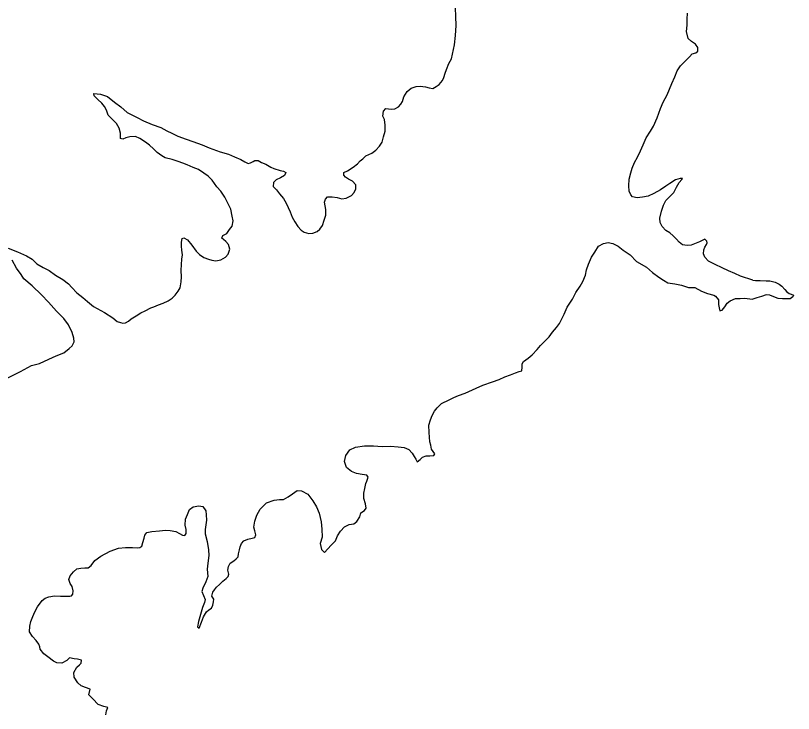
# Model space of a CAD drawing. Extents: x -939622 to -934245, y 1383184 to 1385301.
# Drawn here: x -935590.63 to -935579.58, y 1384259.91 to 1384269.83 of the extents above; entities that cross this region are included whole.
import ezdxf

# ---------------------------------------------------------------- set-up
doc = ezdxf.new("R2010")
doc.units = 0
doc.layers.add('9', color=7, linetype='Continuous')

msp = doc.modelspace()

# ---------------------------------------------------------------- linework, layer by layer
at = {"layer": '9'}
for points in [[(-935584.438, 1384269.213), (-935584.396, 1384269.414), (-935584.382, 1384269.546), (-935584.373, 1384269.687), (-935584.377, 1384269.816), (-935584.383, 1384269.939)], [(-935580.159, 1384266.068), (-935580.332, 1384266.125), (-935580.416, 1384266.161), (-935580.503, 1384266.203), (-935580.593, 1384266.244), (-935580.692, 1384266.292), (-935580.791, 1384266.34), (-935580.839, 1384266.397), (-935580.86, 1384266.444), (-935580.857, 1384266.498), (-935580.84, 1384266.538), (-935580.816, 1384266.577), (-935580.807, 1384266.598), (-935580.813, 1384266.625), (-935580.843, 1384266.649), (-935580.915, 1384266.612), (-935581.034, 1384266.567), (-935581.094, 1384266.561), (-935581.157, 1384266.572), (-935581.205, 1384266.611), (-935581.241, 1384266.65), (-935581.29, 1384266.698), (-935581.338, 1384266.74), (-935581.395, 1384266.775), (-935581.446, 1384266.829), (-935581.473, 1384266.889), (-935581.479, 1384266.949), (-935581.455, 1384267.048), (-935581.426, 1384267.133), (-935581.393, 1384267.199), (-935581.336, 1384267.259), (-935581.282, 1384267.313), (-935581.244, 1384267.391), (-935581.205, 1384267.455), (-935581.166, 1384267.5), (-935581.16, 1384267.515), (-935581.193, 1384267.515), (-935581.256, 1384267.493), (-935581.34, 1384267.442), (-935581.397, 1384267.403), (-935581.471, 1384267.354), (-935581.567, 1384267.3), (-935581.648, 1384267.261), (-935581.726, 1384267.248), (-935581.804, 1384267.239), (-935581.867, 1384267.254), (-935581.891, 1384267.281), (-935581.915, 1384267.335), (-935581.921, 1384267.41), (-935581.915, 1384267.503), (-935581.892, 1384267.593), (-935581.871, 1384267.662), (-935581.838, 1384267.743), (-935581.796, 1384267.818), (-935581.755, 1384267.909), (-935581.716, 1384267.993), (-935581.674, 1384268.092), (-935581.612, 1384268.185), (-935581.57, 1384268.257), (-935581.516, 1384268.378), (-935581.469, 1384268.507), (-935581.433, 1384268.597), (-935581.376, 1384268.702), (-935581.308, 1384268.862), (-935581.269, 1384268.958), (-935581.234, 1384269.045), (-935581.186, 1384269.114), (-935581.108, 1384269.193), (-935581.06, 1384269.244), (-935581.019, 1384269.283), (-935580.971, 1384269.301), (-935580.941, 1384269.322), (-935580.938, 1384269.373), (-935580.974, 1384269.421), (-935581.028, 1384269.46), (-935581.076, 1384269.505), (-935581.1, 1384269.601), (-935581.092, 1384269.691), (-935581.092, 1384269.778), (-935581.086, 1384269.862)], [(-935586.468, 1384266.732), (-935586.411, 1384266.735), (-935586.348, 1384266.762), (-935586.309, 1384266.792), (-935586.271, 1384266.847), (-935586.247, 1384266.919), (-935586.226, 1384266.994), (-935586.226, 1384267.075), (-935586.235, 1384267.126), (-935586.245, 1384267.177), (-935586.23, 1384267.222), (-935586.2, 1384267.252), (-935586.134, 1384267.255), (-935586.065, 1384267.243), (-935585.999, 1384267.226), (-935585.936, 1384267.235), (-935585.861, 1384267.271), (-935585.82, 1384267.313), (-935585.796, 1384267.365), (-935585.799, 1384267.422), (-935585.847, 1384267.475), (-935585.904, 1384267.502), (-935585.946, 1384267.532), (-935585.97, 1384267.559), (-935585.967, 1384267.598), (-935585.916, 1384267.622), (-935585.836, 1384267.674), (-935585.773, 1384267.722), (-935585.737, 1384267.764), (-935585.701, 1384267.794), (-935585.656, 1384267.836), (-935585.572, 1384267.873), (-935585.513, 1384267.918), (-935585.462, 1384267.972), (-935585.423, 1384268.032), (-935585.405, 1384268.104), (-935585.382, 1384268.186), (-935585.382, 1384268.273), (-935585.391, 1384268.351), (-935585.415, 1384268.401), (-935585.406, 1384268.471), (-935585.374, 1384268.51), (-935585.296, 1384268.498), (-935585.242, 1384268.504), (-935585.194, 1384268.534), (-935585.161, 1384268.568), (-935585.134, 1384268.607), (-935585.116, 1384268.673), (-935585.069, 1384268.751), (-935585.012, 1384268.796), (-935584.943, 1384268.823), (-935584.886, 1384268.827), (-935584.808, 1384268.815), (-935584.757, 1384268.803), (-935584.706, 1384268.791), (-935584.655, 1384268.819), (-935584.616, 1384268.849), (-935584.569, 1384268.906), (-935584.548, 1384268.948), (-935584.527, 1384269.011), (-935584.509, 1384269.065), (-935584.476, 1384269.149), (-935584.438, 1384269.213)], [(-935587.651, 1384266.394), (-935587.612, 1384266.436), (-935587.588, 1384266.508), (-935587.609, 1384266.574), (-935587.645, 1384266.616), (-935587.679, 1384266.646), (-935587.7, 1384266.667), (-935587.685, 1384266.703), (-935587.631, 1384266.733), (-935587.592, 1384266.79), (-935587.553, 1384266.838), (-935587.541, 1384266.911), (-935587.557, 1384266.977), (-935587.572, 1384267.079), (-935587.614, 1384267.165), (-935587.659, 1384267.249), (-935587.714, 1384267.333), (-935587.771, 1384267.396), (-935587.837, 1384267.492), (-935587.897, 1384267.545), (-935587.957, 1384267.59), (-935588.032, 1384267.641), (-935588.107, 1384267.668), (-935588.194, 1384267.706), (-935588.254, 1384267.733), (-935588.323, 1384267.754), (-935588.407, 1384267.784), (-935588.506, 1384267.807), (-935588.554, 1384267.837), (-935588.62, 1384267.882), (-935588.671, 1384267.936), (-935588.731, 1384267.986), (-935588.788, 1384268.031), (-935588.864, 1384268.082), (-935588.93, 1384268.109), (-935589.007, 1384268.108), (-935589.064, 1384268.093), (-935589.109, 1384268.072), (-935589.139, 1384268.084), (-935589.139, 1384268.159), (-935589.161, 1384268.231), (-935589.197, 1384268.297), (-935589.266, 1384268.362), (-935589.314, 1384268.413), (-935589.341, 1384268.485), (-935589.368, 1384268.539), (-935589.404, 1384268.584), (-935589.465, 1384268.638), (-935589.489, 1384268.665), (-935589.516, 1384268.689), (-935589.519, 1384268.722), (-935589.426, 1384268.71), (-935589.327, 1384268.677), (-935589.225, 1384268.6), (-935589.138, 1384268.534), (-935589.044, 1384268.45), (-935588.903, 1384268.379), (-935588.816, 1384268.334), (-935588.693, 1384268.281), (-935588.567, 1384268.236), (-935588.483, 1384268.191), (-935588.411, 1384268.156), (-935588.327, 1384268.114), (-935588.21, 1384268.072), (-935588.114, 1384268.04), (-935587.979, 1384267.992), (-935587.883, 1384267.951), (-935587.727, 1384267.894), (-935587.607, 1384267.859), (-935587.523, 1384267.823), (-935587.433, 1384267.784), (-935587.376, 1384267.749), (-935587.328, 1384267.728), (-935587.292, 1384267.734), (-935587.256, 1384267.755), (-935587.232, 1384267.77), (-935587.184, 1384267.77), (-935587.139, 1384267.743), (-935587.076, 1384267.717), (-935587.007, 1384267.675), (-935586.965, 1384267.657), (-935586.872, 1384267.627), (-935586.824, 1384267.616), (-935586.794, 1384267.601), (-935586.812, 1384267.556), (-935586.866, 1384267.522), (-935586.932, 1384267.495), (-935586.968, 1384267.456), (-935586.971, 1384267.402), (-935586.925, 1384267.354), (-935586.88, 1384267.294), (-935586.826, 1384267.228), (-935586.787, 1384267.163), (-935586.76, 1384267.103), (-935586.733, 1384267.04), (-935586.703, 1384266.965), (-935586.666, 1384266.896), (-935586.624, 1384266.83), (-935586.573, 1384266.779), (-935586.531, 1384266.752), (-935586.468, 1384266.732)], [(-935590.738, 1384266.523), (-935590.606, 1384266.469), (-935590.477, 1384266.416), (-935590.396, 1384266.365), (-935590.33, 1384266.299), (-935590.24, 1384266.249), (-935590.156, 1384266.204), (-935590.065, 1384266.141), (-935589.96, 1384266.076), (-935589.879, 1384266.016), (-935589.831, 1384265.962), (-935589.759, 1384265.89), (-935589.678, 1384265.822), (-935589.609, 1384265.765), (-935589.522, 1384265.693), (-935589.366, 1384265.607), (-935589.251, 1384265.532), (-935589.188, 1384265.482), (-935589.14, 1384265.467), (-935589.107, 1384265.458), (-935589.068, 1384265.461), (-935589.027, 1384265.488), (-935588.988, 1384265.518), (-935588.916, 1384265.564), (-935588.85, 1384265.606), (-935588.79, 1384265.633), (-935588.71, 1384265.676), (-935588.668, 1384265.691), (-935588.599, 1384265.718), (-935588.533, 1384265.742), (-935588.464, 1384265.776), (-935588.407, 1384265.812), (-935588.362, 1384265.857), (-935588.324, 1384265.914), (-935588.291, 1384265.959), (-935588.279, 1384266.046), (-935588.273, 1384266.118), (-935588.28, 1384266.208), (-935588.274, 1384266.289), (-935588.271, 1384266.367), (-935588.262, 1384266.431), (-935588.271, 1384266.494), (-935588.275, 1384266.551), (-935588.272, 1384266.611), (-935588.266, 1384266.659), (-935588.242, 1384266.671), (-935588.191, 1384266.644), (-935588.128, 1384266.566), (-935588.068, 1384266.479), (-935588.017, 1384266.435), (-935587.959, 1384266.39), (-935587.893, 1384266.369), (-935587.842, 1384266.351), (-935587.785, 1384266.345), (-935587.717, 1384266.358), (-935587.651, 1384266.394)], [(-935584.745, 1384263.773), (-935584.758, 1384263.905), (-935584.761, 1384264.01), (-935584.737, 1384264.082), (-935584.713, 1384264.145), (-935584.68, 1384264.209), (-935584.642, 1384264.254), (-935584.582, 1384264.314), (-935584.471, 1384264.366), (-935584.405, 1384264.402), (-935584.34, 1384264.429), (-935584.244, 1384264.462), (-935584.088, 1384264.532), (-935583.992, 1384264.574), (-935583.855, 1384264.626), (-935583.762, 1384264.659), (-935583.684, 1384264.693), (-935583.603, 1384264.723), (-935583.528, 1384264.753), (-935583.48, 1384264.772), (-935583.442, 1384264.781), (-935583.436, 1384264.832), (-935583.436, 1384264.88), (-935583.415, 1384264.913), (-935583.352, 1384264.961), (-935583.295, 1384265.006), (-935583.224, 1384265.085), (-935583.173, 1384265.139), (-935583.107, 1384265.208), (-935583.053, 1384265.262), (-935583.003, 1384265.329), (-935582.946, 1384265.395), (-935582.904, 1384265.455), (-935582.865, 1384265.527), (-935582.839, 1384265.587), (-935582.794, 1384265.684), (-935582.719, 1384265.798), (-935582.672, 1384265.891), (-935582.612, 1384265.984), (-935582.573, 1384266.048), (-935582.535, 1384266.138), (-935582.52, 1384266.216), (-935582.493, 1384266.297), (-935582.451, 1384266.396), (-935582.404, 1384266.465), (-935582.35, 1384266.553), (-935582.278, 1384266.592), (-935582.215, 1384266.604), (-935582.149, 1384266.592), (-935582.071, 1384266.551), (-935581.999, 1384266.497), (-935581.9, 1384266.431), (-935581.81, 1384266.336), (-935581.669, 1384266.252), (-935581.582, 1384266.178), (-935581.492, 1384266.112), (-935581.429, 1384266.067), (-935581.365, 1384266.031), (-935581.267, 1384266.017), (-935581.171, 1384265.996), (-935581.072, 1384265.963), (-935580.985, 1384265.964), (-935580.886, 1384265.91), (-935580.805, 1384265.88), (-935580.715, 1384265.854), (-935580.688, 1384265.839), (-935580.649, 1384265.788), (-935580.645, 1384265.725), (-935580.639, 1384265.674), (-935580.627, 1384265.635), (-935580.594, 1384265.641), (-935580.558, 1384265.689), (-935580.523, 1384265.74), (-935580.481, 1384265.774), (-935580.403, 1384265.807), (-935580.337, 1384265.807), (-935580.28, 1384265.813), (-935580.159, 1384265.797)], [(-935590.771, 1384264.665), (-935590.562, 1384264.771), (-935590.406, 1384264.856), (-935590.289, 1384264.886), (-935590.161, 1384264.944), (-935590.056, 1384264.992), (-935589.948, 1384265.037), (-935589.871, 1384265.098), (-935589.829, 1384265.134), (-935589.799, 1384265.194), (-935589.802, 1384265.242), (-935589.829, 1384265.326), (-935589.881, 1384265.434), (-935589.947, 1384265.524), (-935590.052, 1384265.628), (-935590.163, 1384265.754), (-935590.265, 1384265.862), (-935590.395, 1384265.99), (-935590.512, 1384266.089), (-935590.551, 1384266.149), (-935590.62, 1384266.238), (-935590.68, 1384266.352)], [(-935580.159, 1384266.068), (-935580.12, 1384266.062), (-935580.054, 1384266.063), (-935579.97, 1384266.06), (-935579.916, 1384266.058), (-935579.844, 1384266.041), (-935579.787, 1384266.011), (-935579.745, 1384265.981), (-935579.703, 1384265.934), (-935579.675, 1384265.901), (-935579.645, 1384265.877), (-935579.615, 1384265.869), (-935579.582, 1384265.857), (-935579.591, 1384265.83), (-935579.63, 1384265.805), (-935579.675, 1384265.802), (-935579.737, 1384265.804), (-935579.8, 1384265.81), (-935579.86, 1384265.833), (-935579.917, 1384265.857), (-935579.968, 1384265.859), (-935580.037, 1384265.838), (-935580.1, 1384265.816), (-935580.159, 1384265.797)], [(-935586.409, 1384262.932), (-935586.358, 1384262.849), (-935586.321, 1384262.759), (-935586.291, 1384262.633), (-935586.282, 1384262.528), (-935586.278, 1384262.414), (-935586.305, 1384262.327), (-935586.287, 1384262.24), (-935586.242, 1384262.198), (-935586.197, 1384262.249), (-935586.149, 1384262.303), (-935586.086, 1384262.366), (-935586.06, 1384262.436), (-935586.015, 1384262.502), (-935585.958, 1384262.565), (-935585.892, 1384262.595), (-935585.826, 1384262.605), (-935585.782, 1384262.641), (-935585.74, 1384262.707), (-935585.725, 1384262.764), (-935585.677, 1384262.794), (-935585.65, 1384262.83), (-935585.663, 1384262.89), (-935585.684, 1384262.965), (-935585.684, 1384263.043), (-935585.672, 1384263.109), (-935585.657, 1384263.178), (-935585.642, 1384263.211), (-935585.625, 1384263.269), (-935585.64, 1384263.296), (-935585.709, 1384263.307), (-935585.79, 1384263.322), (-935585.862, 1384263.349), (-935585.931, 1384263.408), (-935585.961, 1384263.492), (-935585.94, 1384263.579), (-935585.884, 1384263.655), (-935585.803, 1384263.697), (-935585.674, 1384263.713), (-935585.548, 1384263.713), (-935585.422, 1384263.705), (-935585.305, 1384263.708), (-935585.197, 1384263.699), (-935585.113, 1384263.691), (-935585.044, 1384263.664), (-935584.999, 1384263.61), (-935584.969, 1384263.562), (-935584.948, 1384263.523), (-935584.927, 1384263.487), (-935584.885, 1384263.518), (-935584.849, 1384263.551), (-935584.801, 1384263.572), (-935584.748, 1384263.572), (-935584.688, 1384263.575), (-935584.676, 1384263.602), (-935584.721, 1384263.665), (-935584.733, 1384263.725), (-935584.745, 1384263.773)], [(-935589.505, 1384262.083), (-935589.421, 1384262.146), (-935589.287, 1384262.219), (-935589.167, 1384262.261), (-935589.071, 1384262.268), (-935588.969, 1384262.268), (-935588.9, 1384262.265), (-935588.867, 1384262.269), (-935588.84, 1384262.29), (-935588.822, 1384262.338), (-935588.805, 1384262.401), (-935588.793, 1384262.446), (-935588.766, 1384262.482), (-935588.694, 1384262.497), (-935588.589, 1384262.507), (-935588.502, 1384262.516), (-935588.436, 1384262.51), (-935588.355, 1384262.496), (-935588.301, 1384262.469), (-935588.262, 1384262.445), (-935588.229, 1384262.442), (-935588.209, 1384262.469), (-935588.209, 1384262.526), (-935588.224, 1384262.586), (-935588.218, 1384262.673), (-935588.191, 1384262.736), (-935588.159, 1384262.808), (-935588.111, 1384262.845), (-935588.03, 1384262.863), (-935587.97, 1384262.851), (-935587.931, 1384262.791), (-935587.922, 1384262.734), (-935587.921, 1384262.659), (-935587.93, 1384262.593), (-935587.936, 1384262.527), (-935587.936, 1384262.464), (-935587.911, 1384262.353), (-935587.893, 1384262.236), (-935587.884, 1384262.155), (-935587.902, 1384262.047), (-935587.91, 1384261.963), (-935587.901, 1384261.858), (-935587.928, 1384261.78), (-935587.972, 1384261.693), (-935587.987, 1384261.645), (-935587.963, 1384261.585), (-935587.939, 1384261.531), (-935587.948, 1384261.486), (-935587.975, 1384261.414), (-935587.995, 1384261.351), (-935588.016, 1384261.284), (-935588.034, 1384261.218), (-935588.046, 1384261.14), (-935588.022, 1384261.122), (-935587.992, 1384261.209), (-935587.962, 1384261.282), (-935587.918, 1384261.354), (-935587.885, 1384261.384), (-935587.849, 1384261.405), (-935587.831, 1384261.45), (-935587.819, 1384261.495), (-935587.816, 1384261.537), (-935587.843, 1384261.579), (-935587.831, 1384261.633), (-935587.805, 1384261.669), (-935587.775, 1384261.706), (-935587.736, 1384261.745), (-935587.685, 1384261.79), (-935587.64, 1384261.829), (-935587.613, 1384261.859), (-935587.601, 1384261.892), (-935587.614, 1384261.949), (-935587.608, 1384262), (-935587.581, 1384262.045), (-935587.533, 1384262.079), (-935587.497, 1384262.109), (-935587.47, 1384262.136), (-935587.467, 1384262.181), (-935587.45, 1384262.235), (-935587.441, 1384262.28), (-935587.42, 1384262.328), (-935587.39, 1384262.364), (-935587.33, 1384262.389), (-935587.27, 1384262.401), (-935587.234, 1384262.41), (-935587.22, 1384262.449), (-935587.235, 1384262.506), (-935587.247, 1384262.56), (-935587.232, 1384262.644), (-935587.202, 1384262.731), (-935587.158, 1384262.812), (-935587.068, 1384262.906), (-935586.96, 1384262.942), (-935586.882, 1384262.949), (-935586.825, 1384262.949), (-935586.757, 1384262.988), (-935586.7, 1384263.03), (-935586.631, 1384263.079), (-935586.568, 1384263.073), (-935586.478, 1384263.028), (-935586.409, 1384262.932)], [(-935589.349, 1384259.893), (-935589.34, 1384259.95), (-935589.319, 1384259.995), (-935589.379, 1384260.007), (-935589.46, 1384260.039), (-935589.535, 1384260.117), (-935589.592, 1384260.177), (-935589.574, 1384260.258), (-935589.637, 1384260.279), (-935589.7, 1384260.305), (-935589.749, 1384260.347), (-935589.8, 1384260.425), (-935589.806, 1384260.494), (-935589.761, 1384260.569), (-935589.722, 1384260.602), (-935589.698, 1384260.624), (-935589.693, 1384260.666), (-935589.75, 1384260.683), (-935589.797, 1384260.689), (-935589.866, 1384260.701), (-935589.902, 1384260.662), (-935589.974, 1384260.623), (-935590.046, 1384260.631), (-935590.091, 1384260.652), (-935590.172, 1384260.715), (-935590.229, 1384260.76), (-935590.28, 1384260.822), (-935590.286, 1384260.855), (-935590.302, 1384260.897), (-935590.341, 1384260.948), (-935590.389, 1384261.002), (-935590.434, 1384261.071), (-935590.428, 1384261.149), (-935590.416, 1384261.218), (-935590.384, 1384261.29), (-935590.36, 1384261.353), (-935590.318, 1384261.425), (-935590.255, 1384261.516), (-935590.211, 1384261.549), (-935590.16, 1384261.567), (-935590.076, 1384261.583), (-935589.995, 1384261.577), (-935589.92, 1384261.577), (-935589.86, 1384261.577), (-935589.839, 1384261.58), (-935589.818, 1384261.608), (-935589.815, 1384261.653), (-935589.828, 1384261.713), (-935589.858, 1384261.757), (-935589.876, 1384261.814), (-935589.858, 1384261.865), (-935589.807, 1384261.923), (-935589.759, 1384261.965), (-935589.705, 1384261.977), (-935589.646, 1384261.98), (-935589.601, 1384261.981), (-935589.556, 1384262.014), (-935589.505, 1384262.083)]]:
    msp.add_lwpolyline(points, dxfattribs=at)

doc.saveas('drawing.dxf')
